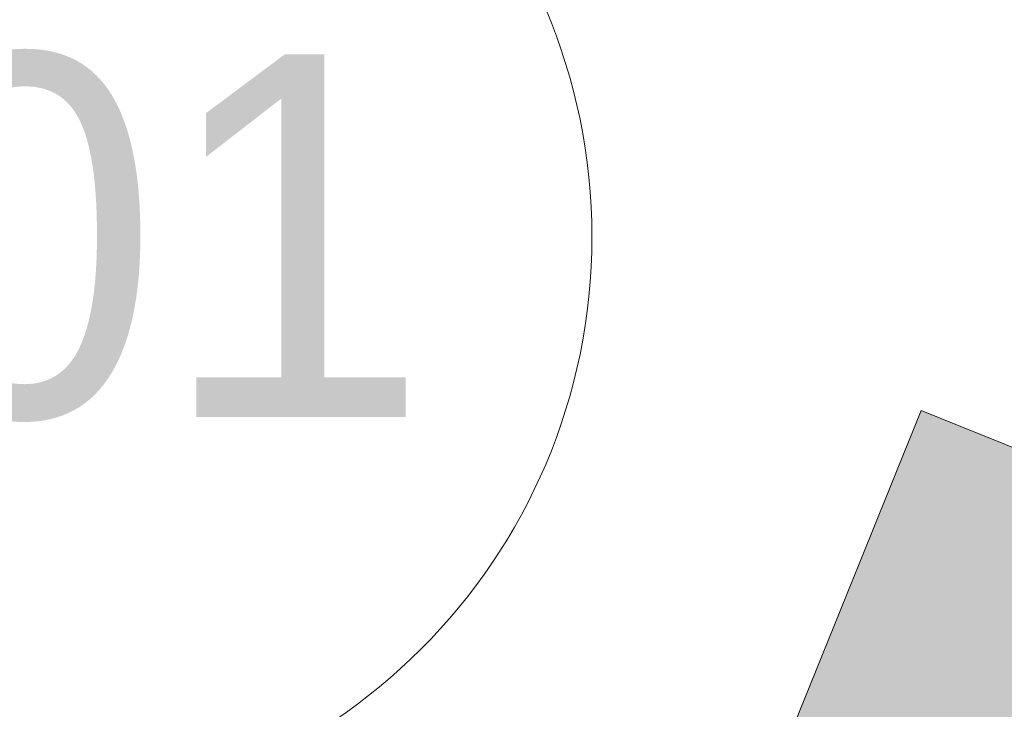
# Model space of a CAD drawing. Header units: millimetres. Extents: x -526411 to -400573, y 47353 to 130199.
# Tile 497 of 543: x -467111 to -466099, y 123998 to 124708. Entities that reach past the tile are written whole.
import ezdxf

# ---------------------------------------------------------------- set-up
doc = ezdxf.new("R2010")
doc.units = ezdxf.units.MM
doc.layers.add('I-FURN', color=30, linetype='Continuous', lineweight=18)
doc.layers.add('I-FURN-IDEN', color=211, linetype='Continuous', lineweight=18)
doc.styles.add('Frutiger_5', font='Frutrg__0.ttf', dxfattribs={"height": 373.143564})

# ---------------------------------------------------------------- blocks, each defined once
blk = doc.blocks.new('80_KA_PT6_projecttafel 6P - Type 1-256283-3e Verdieping - Percelen telling LI')
at = {"layer": 'I-FURN'}
blk.add_hatch(color=122, dxfattribs=at).paths.add_polyline_path([(700, 1000), (4400, 1000), (4400, 1800), (700, 1800), (700, 1476.8)], flags=0)
for p, q in [((4400, 1800), (700, 1800)), ((4400, 1000), (4400, 1800))]:
    blk.add_line(p, q, dxfattribs=at)
blk = doc.blocks.new('00_KU_meubel_tag - 00_KU_meubel_tag-3198169-3e Verdieping - Percelen telling LI')
at = {"layer": 'I-FURN-IDEN'}
blk.add_circle((0, 0), 3, dxfattribs=at)
for start, end in [(360, 180), (180, 360)]:
    blk.add_arc((0, 0), 3, start, end, dxfattribs=at)

msp = doc.modelspace()

# ---------------------------------------------------------------- block references
at = {"layer": 'I-FURN', "rotation": 67.99999999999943}
msp.add_blockref('80_KA_PT6_projecttafel 6P - Type 1-256283-3e Verdieping - Percelen telling LI', (-466163.5, 119551.9), dxfattribs=at)
at = {"layer": 'I-FURN-IDEN', "xscale": 199.9999999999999, "yscale": 199.9999999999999, "zscale": 199.9999999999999}
msp.add_blockref('00_KU_meubel_tag - 00_KU_meubel_tag-3198169-3e Verdieping - Percelen telling LI', (-467122.5, 124484.6), dxfattribs=at)

# ---------------------------------------------------------------- texts
at = {"layer": 'I-FURN-IDEN', "insert": (-467119.5, 124672.5), "char_height": 373.14, "width": 1044, "attachment_point": 2, "line_spacing_factor": 1.017696, "style": 'Frutiger_5'}
msp.add_mtext('Z01', dxfattribs=at)

doc.saveas('drawing.dxf')
